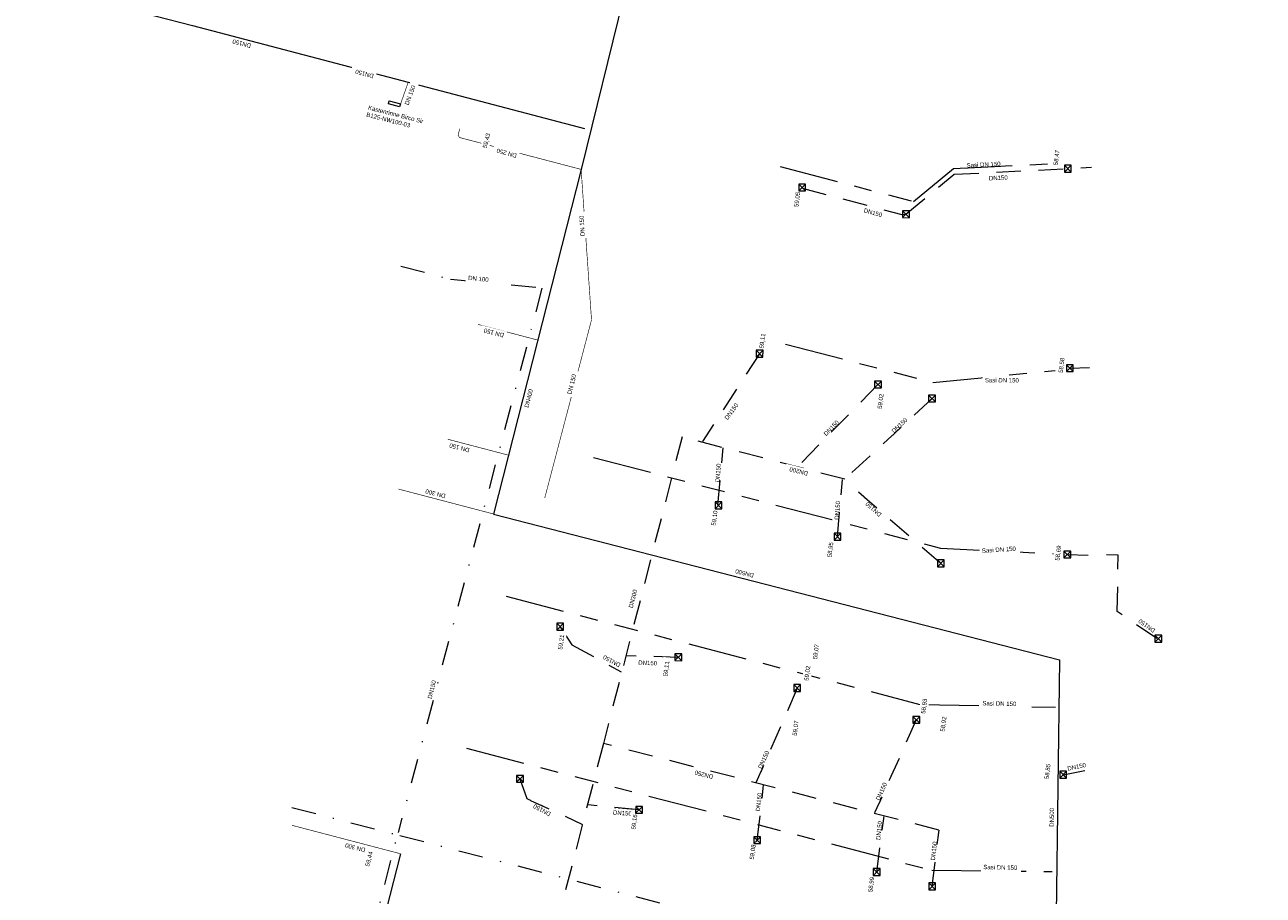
# Model space of a CAD drawing. Header units: inches. Extents: x 0 to 191500, y 0 to 342750.
# Tile 296 of 547: x 185642 to 185768, y 333514 to 333603. Entities that reach past the tile are written whole.
import ezdxf

# ---------------------------------------------------------------- set-up
doc = ezdxf.new("R2010")
doc.units = ezdxf.units.IN
doc.header["$MEASUREMENT"] = 0
for name, pattern in [('RI-DRAINAGE', [19.2, 6, -1.8, 1.8, -1.8, 2.4, -1.8, 1.8, -1.8]), ('RI-HWA_HUISAANSLUITING', [4.8, 3, -1.8]), ('RI-HWA_KOLKAANSLUITING', [4.3, 2.5, -1.8]), ('RI-VWA_HUISAANSLUITING', [6.1, 2.5, -1.8, 0, -1.8])]:
    doc.linetypes.add(name, pattern=pattern)
for name, color, linetype, lineweight in [('ECW', 150, 'Continuous', 20), ('N-WE-RI-DRAINAGE-G', 90, 'RI-DRAINAGE', 20), ('N-WE-RI-HWA-MAATVOERING-T25', 151, 'Continuous', 20), ('N-WE-RI-HWA_GOOT_LIJNGOOT-G', 220, 'Continuous', 20), ('N-WE-RI-HWA_HUISAANSLUITING', 150, 'RI-HWA_HUISAANSLUITING', 20), ('N-WE-RI-HWA_INFILTRATIE', 4, 'Continuous', 20), ('N-WE-RI-HWA_KOLK-S', 150, 'Continuous', 20), ('N-WE-RI-HWA_KOLKAANSLUITING', 150, 'RI-HWA_KOLKAANSLUITING', 20), ('N-WE-RI-VWA_HUISAANSLUITING', 20, 'RI-VWA_HUISAANSLUITING', 20), ('Tekst algemeen', 7, 'Continuous', 20)]:
    doc.layers.add(name, color=color, linetype=linetype, lineweight=lineweight)
picture_1 = doc.add_image_def('image1.ecw', size_in_pixel=(220000, 285000))

msp = doc.modelspace()

# ---------------------------------------------------------------- linework, layer by layer
at = {"layer": 'N-WE-RI-DRAINAGE-G'}
for p, q in [((185719.16861, 333588.40842), (185732.7576, 333584.86223)), ((185732.76451, 333584.85419), (185736.80871, 333588.20908)), ((185719.71515, 333570.35345), (185734.72507, 333566.43417)), ((185734.72507, 333566.43417), (185747.17333, 333567.66749)), ((185735.51288, 333549.58195), (185746.95775, 333549.01574)), ((185733.4041, 333533.68062), (185747.20318, 333533.38033)), ((185734.60804, 333516.79446), (185746.87584, 333516.66751))]:
    msp.add_line(p, q, dxfattribs=at)
at = {"layer": 'N-WE-RI-HWA_HUISAANSLUITING'}
for points in [[(185686.57953, 333592.27172, 0.0625, 0.0625, 0), (185686.4071, 333591.61534, 0.0625, 0.0625, 0), (185686.54913, 333591.37145, 0.0625, 0.0625, 0)], [(185686.54913, 333591.37145, 0.0625, 0.0625, 0), (185698.92743, 333588.12732, 0.0625, 0.0625, 0)], [(185691.53486, 333590.06468, 0.0625, 0.0625, 0), (185690.7212, 333590.27908, 0.0625, 0.0625, 0)], [(185698.92743, 333588.12732, 0.0625, 0.0625, 0), (185699.98426, 333572.8117, 0.0625, 0.0625, 0)], [(185688.439, 333572.34754, 0.0625, 0.0625, 0), (185694.50155, 333570.75886, 0.0625, 0.0625, 0)], [(185699.98426, 333572.8117, 0.0625, 0.0625, 0), (185695.2216, 333554.66891, 0.0625, 0.0625, 0)], [(185685.36227, 333560.65859, 0.0625, 0.0625, 0), (185691.54279, 333559.03843, 0.0625, 0.0625, 0)], [(185680.32892, 333555.59335, 0.0625, 0.0625, 0), (185690.02494, 333553.05076, 0.0625, 0.0625, 0)], [(185680.5312, 333518.47766, 0.0625, 0.0625, 0), (185669.50996, 333521.36606, 0.0625, 0.0625, 0)], [(185678.51028, 333519.00639, 0.0625, 0.0625, 0), (185677.69662, 333519.22079, 0.0625, 0.0625, 0)]]:
    msp.add_lwpolyline(points, format="xyseb", dxfattribs=at)
at = {"layer": 'N-WE-RI-HWA_INFILTRATIE'}
for p, q in [((185705.98411, 333616.72451), (185698.92705, 333588.12233)), ((185623.04039, 333612.13684), (185659.37174, 333602.78606)), ((185659.37174, 333602.78606), (185699.25956, 333592.29163)), ((185698.92705, 333588.12233), (185690.02094, 333553.031)), ((185690.02094, 333553.031), (185747.59307, 333538.20968)), ((185747.59307, 333538.20968), (185747.26015, 333512.29614)), ((185680.53063, 333518.47018), (185672.54984, 333487.16491))]:
    msp.add_line(p, q, dxfattribs=at)
at = {"layer": 'N-WE-RI-HWA_KOLK-S'}
for p, q in [((185748.80584, 333587.84755), (185748.80734, 333588.544)), ((185731.63497, 333583.9109), (185731.63347, 333583.21445)), ((185731.63347, 333583.21445), (185732.33142, 333583.90941)), ((185731.63347, 333583.21445), (185732.32993, 333583.21295)), ((185731.63497, 333583.9109), (185732.32993, 333583.21295)), ((185732.33142, 333583.90941), (185731.63497, 333583.9109)), ((185732.32993, 333583.21295), (185732.33142, 333583.90941)), ((185729.486, 333566.58703), (185728.78955, 333566.58852)), ((185734.29239, 333565.15745), (185734.29089, 333564.46099)), ((185734.29089, 333564.46099), (185734.98884, 333565.15595)), ((185734.29089, 333564.46099), (185734.98734, 333564.4595)), ((185734.29239, 333565.15745), (185734.98734, 333564.4595)), ((185734.98884, 333565.15595), (185734.29239, 333565.15745)), ((185734.98734, 333564.4595), (185734.98884, 333565.15595)), ((185735.18058, 333548.37286), (185735.17909, 333547.6764)), ((185735.17909, 333547.6764), (185735.87704, 333548.37136)), ((185735.18058, 333548.37286), (185735.87554, 333547.67491)), ((185735.87704, 333548.37136), (185735.18058, 333548.37286)), ((185735.87554, 333547.67491), (185735.87704, 333548.37136)), ((185735.17909, 333547.6764), (185735.87554, 333547.67491)), ((185697.14702, 333541.93297), (185696.45057, 333541.93446)), ((185709.17026, 333538.12439), (185709.17176, 333538.82084)), ((185720.56853, 333535.68749), (185720.56703, 333534.99104)), ((185720.56703, 333534.99104), (185721.26348, 333534.98954)), ((185732.687, 333532.45547), (185732.6855, 333531.75901)), ((185732.6855, 333531.75901), (185733.38195, 333531.75752)), ((185692.35534, 333526.45396), (185692.35384, 333525.75751)), ((185692.35384, 333525.75751), (185693.05179, 333526.45246)), ((185692.35534, 333526.45396), (185693.0503, 333525.75601)), ((185693.05179, 333526.45246), (185692.35534, 333526.45396)), ((185693.0503, 333525.75601), (185693.05179, 333526.45246)), ((185692.35384, 333525.75751), (185693.0503, 333525.75601)), ((185734.30692, 333515.50027), (185734.30543, 333514.80382)), ((185734.30543, 333514.80382), (185735.00338, 333515.49877)), ((185734.30692, 333515.50027), (185735.00188, 333514.80232)), ((185735.00338, 333515.49877), (185734.30692, 333515.50027)), ((185735.00188, 333514.80232), (185735.00338, 333515.49877)), ((185734.30543, 333514.80382), (185735.00188, 333514.80232))]:
    msp.add_line(p, q, dxfattribs=at)
at = {"layer": 'N-WE-RI-HWA_KOLKAANSLUITING'}
for p, q in [((185731.98245, 333583.56193), (185736.88506, 333587.62668)), ((185721.41712, 333586.34569), (185721.41768, 333586.22029)), ((185731.57657, 333583.53242), (185731.98245, 333583.56193)), ((185748.66265, 333567.90097), (185750.6465, 333567.97675)), ((185709.2025, 333560.89095), (185701.18992, 333529.69588)), ((185725.7461, 333556.59758), (185709.2025, 333560.89095)), ((185748.39728, 333548.92204), (185750.52876, 333548.86131)), ((185753.58013, 333548.86397), (185752.38325, 333548.88418)), ((185753.48754, 333543.12464), (185753.58013, 333548.86397)), ((185696.79729, 333541.57552), (185697.98134, 333539.72607)), ((185701.18992, 333529.69588), (185693.24407, 333498.91948)), ((185735.34025, 333520.8784), (185701.18992, 333529.69588))]:
    msp.add_line(p, q, dxfattribs=at)
at = {"layer": 'N-WE-RI-VWA_HUISAANSLUITING'}
for p, q in [((185680.57404, 333578.28686), (185685.64589, 333576.95854)), ((185685.64589, 333576.95854), (185694.76824, 333576.08139)), ((185669.49423, 333523.18241), (185680.24498, 333520.39718)), ((185668.2131, 333473.29969), (185680.18433, 333520.15857)), ((185680.48359, 333520.33653), (185741.50419, 333504.53516))]:
    msp.add_line(p, q, dxfattribs=at)

# ---------------------------------------------------------------- pictures from other files: only their frames are drawn
at = {"layer": 'ECW'}
image = msp.add_image(picture_1, insert=(180500, 328500), size_in_units=(11000, 14250), dxfattribs=at)
image.dxf.flags = 7

# ---------------------------------------------------------------- next in the draw order: texts
at = {"layer": 'N-WE-RI-HWA-MAATVOERING-T25', "char_height": 0.4409722, "attachment_point": 7, "rotation": 82.681, "bg_fill": 2}
for s, insert in [('\\pxql;\\fArial|b0|i0|c0|p2;58,58 ', (185748.01201, 333567.38602)), ('\\pxql;\\fArial|b0|i0|c0|p2;58,69 ', (185747.66898, 333548.27506)), ('\\pxql;\\fArial|b0|i0|c0|p2;58,92 ', (185735.98976, 333530.87037)), ('\\pxql;\\fArial|b0|i0|c0|p2;58,85 ', (185746.5763, 333526.04421))]:
    msp.add_mtext(s, dxfattribs=dict(at, insert=insert))
at = {"layer": 'Tekst algemeen', "char_height": 0.4409722, "bg_fill": 2}
for s, insert, attachment_point, rotation in [('\\pxql;\\fArial|b0|i0|c0|p2;DN150\\fAKG Normschrift|b0|i0|c0|p34;\\H1.40x; ', (185665.37199, 333600.89804), 7, 165.381), ('\\pxql;\\fArial|b0|i0|c0|p2;DN150\\fAKG Normschrift|b0|i0|c0|p34;\\H1.40x; ', (185677.86568, 333597.82069), 7, 165.381), ('\\pxql;\\fArial|b0|i0|c0|p2;DN 150\\fArial|b0|i0|c0|p34;\\C0; ', (185681.36439, 333594.62374), 7, 69.681), ('\\pxql;\\fArial|b0|i0|c0|p2;DN 250\\fArial|b0|i0|c0|p34;\\C0; ', (185692.4162, 333589.71731), 7, 164.681), ('\\pxql;\\fArial|b0|i0|c0|p2;Sasi DN 150 ', (185738.16496, 333588.3072), 7, 2.681), ('\\pxql;\\farial|b0|i0|c0|p2;DN150\\fArial|b0|i0|c0|p34;\\H2.00x;\\C0; ', (185727.6423, 333583.75691), 7, 344.681), ('\\pxql;\\fArial|b0|i0|c0|p2;DN 150\\fArial|b0|i0|c0|p34;\\C0; ', (185699.31581, 333581.35382), 7, 93.681), ('\\pxql;\\fArial|b0|i0|c0|p2;DN 150\\fArial|b0|i0|c0|p34;\\C0; ', (185697.93447, 333565.19195), 7, 75.681), ('\\pxql;\\fArial|b0|i0|c0|p2;Sasi DN 150 ', (185740.01135, 333566.45102), 7, 359.681), ('\\pxql;\\farial|b0|i0|c0|p2;DN150\\fArial|b0|i0|c0|p34;\\H2.00x;\\C0; ', (185713.83783, 333562.57908), 7, 53.681), ('\\pxql;\\farial|b0|i0|c0|p2;DN150\\fArial|b0|i0|c0|p34;\\H2.00x;\\C0; ', (185723.87869, 333560.95061), 7, 45.681), ('\\pxql;\\farial|b0|i0|c0|p2;DN150\\fArial|b0|i0|c0|p34;\\H2.00x;\\C0; ', (185730.77081, 333561.2498), 7, 42.681), ('\\pxql;\\fArial|b0|i0|c0|p2;DN200\\fAKG Normschrift|b0|i0|c0|p34;\\H1.40x; ', (185722.05, 333557.37316), 7, 165.581), ('\\pxql;\\fArial|b0|i0|c0|p2;Sasi DN 150 ', (185739.72497, 333549.08576), 7, 3.681), ('\\pxql;\\fArial|b0|i0|c0|p2;DN500\\fAKG Normschrift|b0|i0|c0|p34;\\H1.40x; ', (185716.54077, 333547.00024), 7, 165.681), ('\\pxql;\\fArial|b0|i0|c0|p2;DN300\\fAKG Normschrift|b0|i0|c0|p34;\\H1.40x; ', (185703.74777, 333543.55633), 1, 75.681), ('\\pxql;\\farial|b0|i0|c0|p2;DN150\\fArial|b0|i0|c0|p34;\\H2.00x;\\C0; ', (185757.39908, 333541.30482), 7, 144.681), ('\\pxql;\\fArial|b0|i0|c0|p2;DN150\\fAKG Normschrift|b0|i0|c0|p34;\\H1.40x; ', (185683.72272, 333534.20459), 7, 76.081), ('\\pxql;\\fArial|b0|i0|c0|p2;Sasi DN 150 ', (185739.75415, 333533.57449), 7, 358.681), ('\\pxql;\\farial|b0|i0|c0|p2;DN150\\fArial|b0|i0|c0|p34;\\H2.00x;\\C0; ', (185748.45724, 333526.915), 7, 11.681), ('\\pxql;\\fArial|b0|i0|c0|p2;DN250\\fAKG Normschrift|b0|i0|c0|p34;\\H1.40x; ', (185712.4047, 333526.49855), 7, 165.681), ('\\pxql;\\fArial|b0|i0|c0|p2;DN500\\fAKG Normschrift|b0|i0|c0|p34;\\H1.40x; ', (185746.58407, 333521.21668), 1, 89.381), ('\\pxql;\\fArial|b0|i0|c0|p2;DN 300\\fArial|b0|i0|c0|p34;\\C0; ', (185677.00965, 333519.05457), 7, 165.681), ('\\pxql;\\fArial|b0|i0|c0|p2;Sasi DN 150 ', (185739.84857, 333516.90251), 7, 358.681)]:
    msp.add_mtext(s, dxfattribs=dict(at, insert=insert, attachment_point=attachment_point, rotation=rotation))

# ---------------------------------------------------------------- next in the draw order: linework, layer by layer
at = {"layer": 'N-WE-RI-DRAINAGE-G'}
for p, q in [((185736.80871, 333588.20908), (185747.66359, 333588.76049)), ((185700.17835, 333558.81983), (185735.51288, 333549.58195)), ((185691.29655, 333544.69373), (185733.4041, 333533.68062)), ((185687.26266, 333529.22865), (185734.60804, 333516.79446))]:
    msp.add_line(p, q, dxfattribs=at)
at = {"layer": 'N-WE-RI-HWA_KOLK-S'}
for p, q in [((185748.31517, 333568.24995), (185748.31368, 333567.55349)), ((185748.31368, 333567.55349), (185749.01163, 333568.24845)), ((185748.31517, 333568.24995), (185749.01013, 333567.552)), ((185749.01163, 333568.24845), (185748.31517, 333568.24995)), ((185749.01013, 333567.552), (185749.01163, 333568.24845)), ((185748.31368, 333567.55349), (185749.01013, 333567.552)), ((185748.04999, 333549.27351), (185748.04849, 333548.57705)), ((185748.04849, 333548.57705), (185748.74644, 333549.27201)), ((185748.04999, 333549.27351), (185748.74495, 333548.57556)), ((185748.74644, 333549.27201), (185748.04999, 333549.27351)), ((185748.74495, 333548.57556), (185748.74644, 333549.27201)), ((185748.04849, 333548.57705), (185748.74495, 333548.57556)), ((185757.31098, 333540.70657), (185757.30949, 333540.01012)), ((185757.30949, 333540.01012), (185758.00744, 333540.70507)), ((185757.31098, 333540.70657), (185758.00594, 333540.00862)), ((185758.00744, 333540.70507), (185757.31098, 333540.70657)), ((185758.00594, 333540.00862), (185758.00744, 333540.70507)), ((185757.30949, 333540.01012), (185758.00594, 333540.00862)), ((185747.62883, 333526.87158), (185747.62734, 333526.17513)), ((185747.62734, 333526.17513), (185748.32529, 333526.87009)), ((185747.62883, 333526.87158), (185748.32379, 333526.17364)), ((185748.32529, 333526.87009), (185747.62883, 333526.87158)), ((185748.32379, 333526.17364), (185748.32529, 333526.87009)), ((185747.62734, 333526.17513), (185748.32379, 333526.17364))]:
    msp.add_line(p, q, dxfattribs=at)
at = {"layer": 'N-WE-RI-HWA_KOLKAANSLUITING'}
for p, q in [((185721.41768, 333586.22029), (185731.57657, 333583.53242)), ((185717.08581, 333569.36621), (185711.26876, 333560.4315)), ((185729.13628, 333566.22958), (185720.97974, 333557.88778)), ((185734.63911, 333564.7985), (185726.12415, 333556.92253)), ((185757.51637, 333540.36833), (185753.48754, 333543.12464)), ((185747.97824, 333526.51494), (185750.19132, 333526.93694))]:
    msp.add_line(p, q, dxfattribs=at)
at = {"layer": 'N-WE-RI-VWA_HUISAANSLUITING'}
msp.add_line((185694.94029, 333576.0358), (185680.30811, 333520.6356), dxfattribs=at)

# ---------------------------------------------------------------- next in the draw order: texts
at = {"layer": 'N-WE-RI-HWA-MAATVOERING-T25', "char_height": 0.4409722, "attachment_point": 7, "rotation": 75.681, "bg_fill": 2}
for s, insert in [('\\pxql;\\fArial|b0|i0|c0|p2;59,43 ', (185689.39154, 333590.23411)), ('\\pxql;\\fArial|b0|i0|c0|p2;59,44 ', (185677.4462, 333517.13373))]:
    msp.add_mtext(s, dxfattribs=dict(at, insert=insert))
at = {"layer": 'Tekst algemeen', "insert": (185677.02777, 333593.50472), "char_height": 0.4409722, "attachment_point": 7, "rotation": 345.681, "bg_fill": 2}
msp.add_mtext('\\pxql;\\fArial|b0|i0|c0|p2;Kastenrinne Birco Sir\\P\\fArial|b0|i0|c0|p34;B125-NW100-03\\fArial|b0|i0|c0|p34;\\C0; ', dxfattribs=at)

# ---------------------------------------------------------------- next in the draw order: linework, layer by layer
at = {"layer": 'N-WE-RI-HWA_GOOT_LIJNGOOT-G'}
for p, q in [((185679.32807, 333594.78258), (185679.40739, 333595.10251)), ((185680.45611, 333594.48175), (185679.32807, 333594.78258)), ((185679.40739, 333595.10251), (185680.55481, 333594.7927)), ((185680.55481, 333594.7927), (185680.45611, 333594.48175))]:
    msp.add_line(p, q, dxfattribs=at)
at = {"layer": 'N-WE-RI-HWA_KOLKAANSLUITING'}
msp.add_lwpolyline([(185680.55481, 333594.7927, 0.0625, 0.0625, 0), (185681.33981, 333597.0199, 0.0625, 0.0625, 0)], format="xyseb", dxfattribs=at)

# ---------------------------------------------------------------- next in the draw order: texts
at = {"layer": 'N-WE-RI-HWA-MAATVOERING-T25', "char_height": 0.4409722, "attachment_point": 7, "rotation": 82.681, "bg_fill": 2}
for s, insert in [('\\pxql;\\fArial|b0|i0|c0|p2;59,05 ', (185721.10725, 333584.26813)), ('\\pxql;\\fArial|b0|i0|c0|p2;59,11 ', (185717.56505, 333569.86904)), ('\\pxql;\\fArial|b0|i0|c0|p2;59,02 ', (185729.59875, 333563.72262))]:
    msp.add_mtext(s, dxfattribs=dict(at, insert=insert))
at = {"layer": 'Tekst algemeen', "char_height": 0.4409722, "bg_fill": 2}
for s, insert, attachment_point, rotation in [('\\pxql;\\farial|b0|i0|c0|p2;DN150\\fArial|b0|i0|c0|p34;\\H2.00x;\\C0; ', (185740.43295, 333587.00015), 7, 2.681), ('\\pxql;\\fArial|b0|i0|c0|p2;DN 100\\fArial|b0|i0|c0|p34;\\H4.00x; ', (185687.41138, 333576.86529), 7, 354.681), ('\\pxql;\\fArial|b0|i0|c0|p2;DN 150\\fArial|b0|i0|c0|p34;\\C0; ', (185691.11867, 333571.44563), 7, 165.681), ('\\pxql;\\fArial|b0|i0|c0|p2;DN400\\fAKG Normschrift|b0|i0|c0|p34;\\H1.40x; ', (185693.14409, 333563.94495), 1, 75.881), ('\\pxql;\\fArial|b0|i0|c0|p2;DN 150\\fArial|b0|i0|c0|p34;\\C0; ', (185687.60517, 333559.74956), 7, 165.681), ('\\pxql;\\farial|b0|i0|c0|p2;DN150\\fArial|b0|i0|c0|p34;\\H2.00x;\\C0; ', (185713.01168, 333556.25585), 7, 85.681), ('\\pxql;\\fArial|b0|i0|c0|p2;DN 300\\fArial|b0|i0|c0|p34;\\C0; ', (185685.17148, 333555.07962), 7, 165.681), ('\\pxql;\\farial|b0|i0|c0|p2;DN150\\fArial|b0|i0|c0|p34;\\H2.00x;\\C0; ', (185725.15184, 333552.44806), 7, 85.681), ('\\pxql;\\farial|b0|i0|c0|p2;DN150\\fArial|b0|i0|c0|p34;\\H2.00x;\\C0; ', (185729.53917, 333553.07686), 7, 138.681), ('\\pxql;\\farial|b0|i0|c0|p2;DN150\\fArial|b0|i0|c0|p34;\\H2.00x;\\C0; ', (185702.99013, 333537.82839), 7, 151.681), ('\\pxql;\\farial|b0|i0|c0|p2;DN150\\fArial|b0|i0|c0|p34;\\H2.00x;\\C0; ', (185704.73361, 333537.70922), 7, 357.681), ('\\pxql;\\farial|b0|i0|c0|p2;DN150\\fArial|b0|i0|c0|p34;\\H2.00x;\\C0; ', (185717.30593, 333527.07698), 7, 65.681), ('\\pxql;\\farial|b0|i0|c0|p2;DN150\\fArial|b0|i0|c0|p34;\\H2.00x;\\C0; ', (185729.2944, 333523.84976), 7, 65.681), ('\\pxql;\\farial|b0|i0|c0|p2;DN150\\fArial|b0|i0|c0|p34;\\H2.00x;\\C0; ', (185695.89468, 333522.65726), 7, 151.681), ('\\pxql;\\farial|b0|i0|c0|p2;DN150\\fArial|b0|i0|c0|p34;\\H2.00x;\\C0; ', (185717.12742, 333522.75565), 7, 83.681), ('\\pxql;\\farial|b0|i0|c0|p2;DN150\\fArial|b0|i0|c0|p34;\\H2.00x;\\C0; ', (185702.15319, 333522.46779), 7, 355.681), ('\\pxql;\\farial|b0|i0|c0|p2;DN150\\fArial|b0|i0|c0|p34;\\H2.00x;\\C0; ', (185729.36661, 333519.86049), 7, 83.681), ('\\pxql;\\farial|b0|i0|c0|p2;DN150\\fArial|b0|i0|c0|p34;\\H2.00x;\\C0; ', (185734.9384, 333517.78238), 7, 83.681)]:
    msp.add_mtext(s, dxfattribs=dict(at, insert=insert, attachment_point=attachment_point, rotation=rotation))

# ---------------------------------------------------------------- next in the draw order: linework, layer by layer
at = {"layer": 'N-WE-RI-HWA_KOLK-S'}
for p, q in [((185721.06992, 333586.63196), (185721.06843, 333585.93551)), ((185721.06843, 333585.93551), (185721.76637, 333586.63047)), ((185721.06843, 333585.93551), (185721.76488, 333585.93401)), ((185721.06992, 333586.63196), (185721.76488, 333585.93401)), ((185721.76637, 333586.63047), (185721.06992, 333586.63196)), ((185721.76488, 333585.93401), (185721.76637, 333586.63047)), ((185716.73833, 333569.71518), (185716.73684, 333569.01873)), ((185716.73684, 333569.01873), (185717.43479, 333569.71369)), ((185716.73833, 333569.71518), (185717.43329, 333569.01723)), ((185717.43479, 333569.71369), (185716.73833, 333569.71518)), ((185717.43329, 333569.01723), (185717.43479, 333569.71369)), ((185716.73684, 333569.01873), (185717.43329, 333569.01723)), ((185728.78955, 333566.58852), (185728.78805, 333565.89207)), ((185728.78805, 333565.89207), (185729.486, 333566.58703)), ((185728.78805, 333565.89207), (185729.48451, 333565.89057)), ((185728.78955, 333566.58852), (185729.48451, 333565.89057)), ((185729.48451, 333565.89057), (185729.486, 333566.58703))]:
    msp.add_line(p, q, dxfattribs=at)
at = {"layer": 'N-WE-RI-HWA_KOLKAANSLUITING'}
for p, q in [((185736.88506, 333587.62668), (185750.8559, 333588.33883)), ((185712.85338, 333553.96126), (185713.36615, 333559.78668)), ((185725.01231, 333550.7337), (185725.52507, 333556.55912)), ((185735.52731, 333548.01391), (185726.07104, 333556.21953)), ((185697.98134, 333539.72607), (185703.00296, 333537.00257)), ((185708.82203, 333538.46339), (185703.49333, 333538.61522)), ((185720.91525, 333535.32855), (185716.71709, 333525.68739)), ((185733.03372, 333532.09652), (185728.79602, 333522.62883)), ((185692.70282, 333526.10499), (185693.38894, 333524.10261)), ((185716.84284, 333519.85133), (185717.50159, 333525.48522)), ((185693.38894, 333524.10261), (185699.06351, 333521.46016)), ((185704.82464, 333522.95043), (185699.65691, 333523.44109)), ((185729.00312, 333516.60863), (185729.76573, 333522.28982)), ((185734.65365, 333515.14132), (185735.34623, 333520.8579))]:
    msp.add_line(p, q, dxfattribs=at)

# ---------------------------------------------------------------- next in the draw order: texts
at = {"layer": 'N-WE-RI-HWA-MAATVOERING-T25', "char_height": 0.4409722, "attachment_point": 7, "rotation": 82.681, "bg_fill": 2}
for s, insert in [('\\pxql;\\fArial|b0|i0|c0|p2;58,47 ', (185747.49786, 333588.5248)), ('\\pxql;\\fArial|b0|i0|c0|p2;59,10 ', (185712.68776, 333551.83519)), ('\\pxql;\\fArial|b0|i0|c0|p2;58,95 ', (185724.48141, 333548.61767)), ('\\pxql;\\fArial|b0|i0|c0|p2;59,21 ', (185697.09064, 333539.21923)), ('\\pxql;\\fArial|b0|i0|c0|p2;59,11 ', (185707.78875, 333536.50065)), ('\\pxql;\\fArial|b0|i0|c0|p2;59,02 ', (185722.14256, 333536.04313)), ('\\pxql;\\fArial|b0|i0|c0|p2;58,93 ', (185734.02401, 333532.69362)), ('\\pxql;\\fArial|b0|i0|c0|p2;59,07 ', (185720.94553, 333530.45241)), ('\\pxql;\\fArial|b0|i0|c0|p2;59,16 ', (185704.53828, 333520.91873)), ('\\pxql;\\fArial|b0|i0|c0|p2;59,08 ', (185716.57887, 333517.85053)), ('\\pxql;\\fArial|b0|i0|c0|p2;58,99 ', (185728.64127, 333514.54001))]:
    msp.add_mtext(s, dxfattribs=dict(at, insert=insert))

# ---------------------------------------------------------------- next in the draw order: linework, layer by layer
at = {"layer": 'N-WE-RI-HWA_KOLK-S'}
for p, q in [((185748.11089, 333588.5455), (185748.10939, 333587.84904)), ((185748.10939, 333587.84904), (185748.80734, 333588.544)), ((185748.11089, 333588.5455), (185748.80584, 333587.84755)), ((185748.80734, 333588.544), (185748.11089, 333588.5455)), ((185748.10939, 333587.84904), (185748.80584, 333587.84755)), ((185712.55139, 333554.28172), (185712.54989, 333553.58527)), ((185712.54989, 333553.58527), (185713.24784, 333554.28023)), ((185712.55139, 333554.28172), (185713.24634, 333553.58377)), ((185713.24784, 333554.28023), (185712.55139, 333554.28172)), ((185713.24634, 333553.58377), (185713.24784, 333554.28023)), ((185712.54989, 333553.58527), (185713.24634, 333553.58377)), ((185724.66558, 333551.09264), (185724.66409, 333550.39619)), ((185724.66409, 333550.39619), (185725.36204, 333551.09115)), ((185724.66409, 333550.39619), (185725.36054, 333550.39469)), ((185724.66558, 333551.09264), (185725.36054, 333550.39469)), ((185725.36204, 333551.09115), (185724.66558, 333551.09264)), ((185725.36054, 333550.39469), (185725.36204, 333551.09115)), ((185696.45057, 333541.93446), (185696.44907, 333541.23801)), ((185696.44907, 333541.23801), (185697.14702, 333541.93297)), ((185696.45057, 333541.93446), (185697.14552, 333541.23651)), ((185697.14552, 333541.23651), (185697.14702, 333541.93297)), ((185696.44907, 333541.23801), (185697.14552, 333541.23651)), ((185708.47531, 333538.82234), (185708.47381, 333538.12589)), ((185708.47381, 333538.12589), (185709.17176, 333538.82084)), ((185708.47381, 333538.12589), (185709.17026, 333538.12439)), ((185708.47531, 333538.82234), (185709.17026, 333538.12439)), ((185709.17176, 333538.82084), (185708.47531, 333538.82234)), ((185720.56703, 333534.99104), (185721.26498, 333535.68599)), ((185720.56853, 333535.68749), (185721.26348, 333534.98954)), ((185721.26498, 333535.68599), (185720.56853, 333535.68749)), ((185721.26348, 333534.98954), (185721.26498, 333535.68599)), ((185732.6855, 333531.75901), (185733.38345, 333532.45397)), ((185732.687, 333532.45547), (185733.38195, 333531.75752)), ((185733.38345, 333532.45397), (185732.687, 333532.45547)), ((185733.38195, 333531.75752), (185733.38345, 333532.45397)), ((185704.47716, 333523.2994), (185704.47566, 333522.60295)), ((185704.47566, 333522.60295), (185705.17361, 333523.29791)), ((185704.47566, 333522.60295), (185705.17211, 333522.60145)), ((185704.47716, 333523.2994), (185705.17211, 333522.60145)), ((185705.17361, 333523.29791), (185704.47716, 333523.2994)), ((185705.17211, 333522.60145), (185705.17361, 333523.29791)), ((185716.49536, 333520.20031), (185716.49386, 333519.50386)), ((185716.49386, 333519.50386), (185717.19181, 333520.19881)), ((185716.49536, 333520.20031), (185717.19031, 333519.50236)), ((185717.19181, 333520.19881), (185716.49536, 333520.20031)), ((185717.19031, 333519.50236), (185717.19181, 333520.19881)), ((185716.49386, 333519.50386), (185717.19031, 333519.50236)), ((185728.65564, 333516.9576), (185728.65415, 333516.26115)), ((185728.65415, 333516.26115), (185729.3521, 333516.95611)), ((185728.65415, 333516.26115), (185729.3506, 333516.25965)), ((185728.65564, 333516.9576), (185729.3506, 333516.25965)), ((185729.3521, 333516.95611), (185728.65564, 333516.9576)), ((185729.3506, 333516.25965), (185729.3521, 333516.95611))]:
    msp.add_line(p, q, dxfattribs=at)

# ---------------------------------------------------------------- next in the draw order: texts
at = {"layer": 'N-WE-RI-HWA-MAATVOERING-T25', "insert": (185723.0229, 333538.23805), "char_height": 0.4409722, "attachment_point": 7, "rotation": 82.681, "bg_fill": 2}
msp.add_mtext('\\pxql;\\fArial|b0|i0|c0|p2;59,07 ', dxfattribs=at)

doc.saveas('drawing.dxf')
